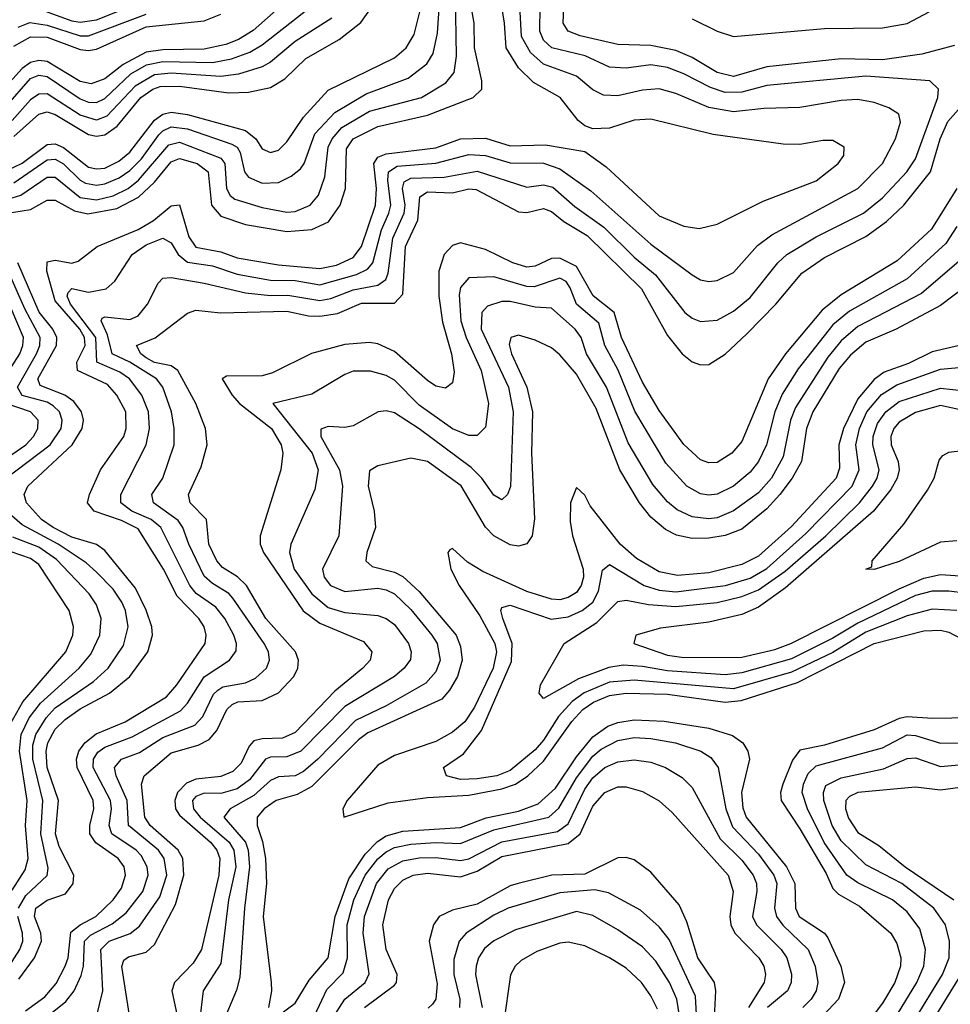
# Model space of a CAD drawing. Header units: inches. Extents: x 884549 to 1028252, y 526810 to 653624.
# Tile 382 of 656: x 905724 to 907974, y 621658 to 624038. Entities that reach past the tile are written whole.
import ezdxf

# ---------------------------------------------------------------- set-up
doc = ezdxf.new("R2010")
doc.units = ezdxf.units.IN
doc.header["$MEASUREMENT"] = 0
doc.layers.add('A9602', color=7, linetype='Continuous')

msp = doc.modelspace()

# ---------------------------------------------------------------- linework, layer by layer
at = {"layer": 'A9602', "color": 5}
for points, elevation in [([(905710, 623643.7), (905790, 623699.6), (905810, 623700.7), (905830, 623689.6), (905869.9, 623649.9), (905883.2, 623643.2), (905910, 623638.2), (905930, 623641), (905964.5, 623655.5), (905990, 623673.8), (906018.2, 623701.8), (906060.3, 623759.7), (906070, 623769.6), (906090, 623778.7), (906130, 623774.2), (906236.8, 623736.8), (906249.5, 623729.5), (906256.8, 623716.8), (906267.2, 623670), (906277.3, 623657.3), (906310, 623642.7), (906350, 623644.7), (906380.3, 623659.7), (906402.5, 623677.5), (906411.5, 623690), (906437.9, 623762.1), (906486, 623814), (906561.6, 623858.4), (906663.4, 623896.6), (906708.5, 623931.5), (906723.4, 623956.6), (906734.3, 624005.7), (906743.5, 624150)], 2860), ([(906399, 624110), (906288.3, 624011.7), (906252.9, 623990), (906222, 623978), (906170, 623967), (906070, 623965.4), (906030, 623959.5), (905974.2, 623930), (905930, 623894.8), (905896.9, 623883.1), (905870, 623888.2), (905790, 623936.6), (905770, 623939), (905750, 623934.5), (905730, 623919.9), (905670, 623854.7)], 2980), ([(905690, 623826.2), (905750, 623896.2), (905770, 623904.1), (905790, 623901), (905870, 623846.7), (905890, 623838.8), (905910, 623838), (905930, 623847.6), (905992.8, 623907.2), (906030.9, 623929.1), (906070, 623937.1), (906190, 623934.8), (906236.4, 623943.6), (906280.2, 623959.8), (906310, 623977.2), (906462.9, 624097.1)], 2960), ([(905695.6, 623604.4), (905726.4, 623613.6), (905790, 623657.4), (905810, 623657.7), (905870, 623608.1), (905910, 623602.6), (905950, 623611.8), (905986.6, 623630), (906011.3, 623650), (906084.7, 623735.3), (906110, 623742.2), (906210, 623702.9), (906220, 623690), (906224, 623630), (906233.2, 623613.2), (906244.5, 623604.5), (906310, 623583.6), (906370, 623572.7), (906390, 623574.1), (906426.5, 623590), (906446.1, 623613.9), (906462, 623658), (906469.7, 623730), (906479.1, 623750), (906502.9, 623777.1), (906570, 623817.1), (906695.2, 623850), (906754.3, 623885.7), (906774.4, 623910), (906780.2, 623950), (906777.6, 624097.6)], 2840), ([(905690, 623569.6), (905750, 623579.4), (905790, 623602.1), (905810, 623602.1), (905856.2, 623576.2), (905889, 623569), (905958.7, 623581.3), (906011.3, 623608.7), (906050, 623644.9), (906090, 623694.4), (906110, 623702.7), (906153.1, 623690), (906179.8, 623670), (906187.8, 623590), (906210, 623562.7), (906270, 623543.2), (906370, 623526), (906430, 623530.6), (906470.5, 623549.5), (906498.6, 623590), (906511.6, 623630), (906514.2, 623725.8), (906530.3, 623749.7), (906590, 623779.9), (906710, 623807.1), (906820.7, 623850), (906841.5, 623870), (906841.4, 623890), (906823.3, 623970), (906823, 624030), (906812, 624090)], 2820), ([(905710, 623755.4), (905770, 623810), (905790, 623815.3), (905810, 623808.9), (905890, 623760.7), (905910, 623756.7), (905930, 623759.8), (905959.3, 623780.7), (906016.9, 623850), (906046.1, 623870), (906063.7, 623876.3), (906110, 623877.5), (906230, 623861.4), (906276.8, 623863.2), (906330, 623873.7), (906364.8, 623895.2), (906415.4, 623944.6), (906496.2, 623990), (906548.9, 624031.1), (906589.9, 624090)], 2920), ([(905737.9, 621642.1), (905784.4, 621675.6), (905812.4, 621707.6), (905834.2, 621750), (905840.9, 621770), (905848, 621832), (905869.9, 621850), (905908, 621870), (905949.6, 621910), (905970, 621938.6), (905979.6, 621970), (905976.4, 621990), (905962.2, 622010), (905908.3, 622048.3), (905893.7, 622070), (905893.2, 622090), (905903.2, 622130), (905902, 622150), (905862.9, 622230), (905861.1, 622250), (905866.7, 622270), (905881.6, 622290), (905908.6, 622311.4), (905979.3, 622340.7), (906078.7, 622401.3), (906104.1, 622430), (906172.6, 622530), (906174.9, 622550), (906169.9, 622570), (906156.7, 622590), (906104.4, 622644.4), (906071.6, 622710), (906010, 622806.8), (905970, 622827.6), (905903.7, 622850), (905888.1, 622870), (905892.6, 622890), (905919.7, 622950), (905975.4, 623030), (905981.7, 623050), (905980.2, 623090), (905958.9, 623130), (905935.9, 623155.9), (905863.4, 623190), (905861.8, 623210), (905882.1, 623250), (905880.5, 623270), (905869.1, 623290), (905810, 623358.4), (905789.2, 623430), (905790, 623452.4), (905810, 623456.3), (905850, 623449.1), (905865.4, 623454.6), (905911.1, 623490), (906010, 623531), (906047.2, 623552.8), (906090, 623588.3), (906110, 623590.6), (906133, 623513), (906150, 623488.2), (906210, 623477.2), (906250, 623462.6), (906350, 623445.4), (906450, 623436.7), (906490, 623444.2), (906530, 623463.3), (906550.2, 623490), (906584.6, 623590), (906586.4, 623630), (906579.8, 623690), (906590, 623705.4), (906610, 623713.6), (906730, 623728), (906790, 623749.6), (906850, 623751.9), (906910, 623733.3), (906995.1, 623735.1), (907090, 623719), (907141.9, 623681.9), (907270, 623564.2), (907330, 623538.8), (907366.6, 623533.4), (907410, 623543.9), (907521.1, 623598.9), (907650, 623648.7), (907702.5, 623690), (907716.2, 623710), (907717.7, 623730), (907690, 623745.6), (907666, 623746), (907610, 623736.3), (907570, 623737.2), (907400.7, 623760.7), (907250, 623797.8), (907210, 623795.4), (907150, 623775.9), (907110, 623774.5), (907090, 623781.5), (907074.6, 623794.6), (907030.4, 623850), (906966.5, 623886.5), (906930, 623921.5), (906899.8, 623970), (906896.5, 624030), (906886.3, 624090)], 2780), ([(905750, 624071.6), (905850, 624034.9), (905870, 624032.1), (905910, 624038), (906018.9, 624081.1)], 3060), ([(905802.1, 621637.9), (905835.8, 621664.2), (905855.3, 621690), (905872.7, 621727.3), (905878.4, 621750), (905880.4, 621810), (905895.4, 621824.6), (905947.7, 621852.3), (905981.4, 621878.6), (906021.3, 621930), (906034.3, 621970), (906032.4, 621990), (906017.4, 622017.4), (906005.4, 622030), (905946.4, 622070), (905940.3, 622090), (905946, 622130), (905943.9, 622150), (905902, 622230), (905902.5, 622250), (905913.2, 622266.8), (905930, 622279.4), (905995.7, 622304.3), (906112.9, 622367.1), (906130, 622385.6), (906170, 622449.4), (906231.1, 622490), (906247.6, 622512.4), (906248.5, 622530), (906241.9, 622550), (906220.2, 622590), (906198, 622618), (906150.7, 622650.7), (906135.2, 622670), (906065.4, 622810), (906041.7, 622830), (905995.1, 622850), (905968.8, 622870), (905968.1, 622890), (906030, 623010), (906038.1, 623050), (906035.3, 623090), (906019.5, 623130), (905989.6, 623170), (905966.2, 623186.2), (905910.3, 623210), (905907.9, 623270), (905847.2, 623350), (905838.6, 623370), (905841.3, 623378.7), (905850, 623388.1), (905890, 623379.6), (905932.7, 623387.3), (905954, 623406), (905995.5, 623470), (906030, 623494.1), (906070, 623509.7), (906090, 623498.4), (906107.4, 623470), (906130, 623452), (906190, 623442.9), (906250, 623422.9), (906330, 623408.5), (906390, 623407.3), (906450, 623397.3), (906538.2, 623421.8), (906565.2, 623434.8), (906577.4, 623450), (906598.7, 623530), (906616.2, 623570), (906621.3, 623590), (906614, 623650), (906615.8, 623670), (906636.3, 623683.7), (906730, 623691.5), (906810, 623711.9), (906850, 623709.4), (906910, 623691.6), (906990, 623691.2), (907030, 623677.5), (907104.6, 623624.6), (907250, 623495.7), (907350, 623421), (907370, 623409), (907390, 623404.8), (907410, 623407.2), (907450, 623426.8), (907507.7, 623492.3), (907542.3, 623517.7), (907750, 623630.1), (907810, 623690.7), (907841.1, 623750), (907853.7, 623790), (907849.8, 623810), (907825, 623825), (907790, 623837.5), (907750, 623844.8), (907710, 623842.7), (907610, 623825.6), (907523.1, 623823.1), (907450, 623815.3), (907390, 623825.4), (907310, 623859.5), (907270, 623870.6), (907230, 623867.7), (907170, 623854.1), (907135.6, 623855.6), (907110, 623868.6), (907070, 623901.4), (906990.5, 623930.5), (906958.6, 623958.6), (906937.2, 623997.2), (906932.3, 624087.7)], 2760), ([(905690, 623671.9), (905730, 623691.5), (905790, 623736.4), (905810, 623737.6), (905830, 623728.9), (905890, 623681.6), (905910, 623677.4), (905930, 623679.4), (905964, 623696), (905990, 623717.9), (906050, 623795.4), (906070, 623809.3), (906090, 623814.1), (906130, 623808.7), (906270, 623770), (906294.5, 623750), (906310, 623726.2), (906330, 623716.6), (906350, 623722.3), (906370, 623742.8), (906410, 623802.6), (906470, 623867.4), (906630, 623945.8), (906658, 623970), (906677.5, 624002.5), (906694.4, 624070)], 2880), ([(905710, 623974.4), (905750, 623996.9), (905790, 623995.7), (905870, 623965.6), (905890, 623963.2), (905910, 623966.5), (906030, 624020.5), (906170, 624035.6), (906210, 624051.1)], 3020), ([(905720.4, 624019.6), (905748.8, 624031.2), (905790, 624024.6), (905870, 623999.1), (905890, 623998.6), (906030, 624051.6)], 3040), ([(905910, 621627.4), (905924.7, 621690), (905919.9, 621790), (905940.6, 621810), (905991.1, 621828.9), (906013.4, 621846.6), (906062.7, 621917.3), (906079.5, 621970), (906073.1, 622010), (906059.6, 622030), (905987.3, 622090), (905984.1, 622150), (905957.6, 622210), (905953.1, 622230), (905969.9, 622250), (906013.3, 622266.7), (906070, 622302.3), (906147.4, 622332.6), (906166.6, 622353.4), (906192.7, 622407.3), (906202.7, 622417.3), (906215.2, 622424.8), (906270, 622435.1), (906294.1, 622445.9), (906320.4, 622470), (906328, 622490), (906325.2, 622510), (906314.9, 622530), (906239.6, 622639.6), (906230, 622651.1), (906190, 622675), (906170, 622692.5), (906132.6, 622770), (906118.4, 622810), (906107.1, 622827.1), (906047.6, 622870), (906043.2, 622890), (906070.3, 622930), (906097.1, 623010), (906097.6, 623050), (906090.6, 623090), (906070.3, 623150), (906054.4, 623170), (905990, 623209.8), (905947.9, 623230), (905936.2, 623276.2), (905920.9, 623310), (905923.7, 623316.3), (905930, 623319.9), (905990, 623313.1), (906010, 623321.9), (906033.2, 623350), (906058.9, 623401.1), (906070, 623413.5), (906090, 623414.6), (906170, 623401.2), (906270, 623377.7), (906330, 623371), (906372, 623372), (906450, 623359.1), (906476.2, 623363.8), (906530, 623384.8), (906590, 623396.5), (906608.9, 623410), (906615, 623425), (906625.8, 623510), (906653.2, 623570), (906655.8, 623590), (906649.3, 623630), (906653.9, 623646.1), (906670, 623655.1), (906750, 623657.4), (906830, 623671.7), (906950, 623632.8), (906990, 623638.7), (907013.3, 623633.3), (907066.4, 623586.4), (907136.5, 623536.5), (907210, 623463.9), (907260.8, 623420.8), (907332.1, 623330), (907350, 623316.1), (907370, 623308.1), (907410, 623311.4), (907450, 623333.1), (907490, 623366), (907557.2, 623450), (907578.7, 623470), (907650, 623512.7), (907764.1, 623570), (907810, 623607.1), (907868.8, 623670), (907890, 623701.5), (907943.4, 623850), (907945.8, 623870), (907924.2, 623890), (907770, 623901.1), (907530, 623878.6), (907470, 623862.8), (907430, 623862), (907394, 623874), (907330, 623907.5), (907290, 623922.8), (907250, 623928.6), (907190, 623920.5), (907150, 623923), (907090.9, 623950.9), (907010.5, 623970), (906990, 623988.9), (906981.9, 624010), (906982.3, 624070)], 2740), ([(907984.3, 623975.7), (907905.1, 623954.9), (907810, 623941.2), (907710, 623943.1), (907530, 623923.9), (907450, 623900.5), (907410.6, 623910.6), (907350, 623946.9), (907310, 623963.8), (907250, 623975.5), (907170, 623978.1), (907078.8, 623998.8), (907050.4, 624010), (907038.2, 624030), (907039.7, 624070)], 2720), ([(907350, 624040), (907410, 624010.4), (907450, 623997.5), (907670, 624016.9), (907810, 624018.7), (907870, 624029), (907922.8, 624057.2)], 2680), ([(906478.4, 624041.6), (906390, 623985.4), (906330, 623935), (906310, 623924.2), (906253.3, 623906.7), (906210, 623900.6), (906090, 623909), (906050, 623904.8), (906002.9, 623877.1), (905935, 623805), (905910, 623795), (905870, 623807.1), (905790, 623858.4), (905770, 623858.3), (905750, 623844.3), (905705.7, 623794.3)], 2940), ([(905989.3, 621630.7), (905970.9, 621749.1), (905976, 621764), (905987.3, 621772.7), (906030, 621783.6), (906050, 621802.1), (906101, 621899), (906121.2, 621970), (906118.5, 622010), (906107.3, 622030), (906039.6, 622090), (906026.3, 622110), (906018.5, 622190), (906024.7, 622210), (906090, 622265.7), (906155.7, 622284.3), (906182.4, 622297.6), (906200.6, 622319.4), (906224.7, 622370), (906237.7, 622382.3), (906251.4, 622388.6), (906310, 622391.7), (906349.5, 622410.5), (906386.8, 622450), (906396.1, 622470), (906398.1, 622490), (906390.6, 622510), (906318.8, 622590), (906272.3, 622670), (906250.7, 622690.7), (906213.9, 622713.9), (906200.5, 622730), (906180.9, 622770), (906175.3, 622830), (906135.8, 622870), (906131.7, 622890), (906162.6, 622957.4), (906177.6, 623010), (906172.9, 623050), (906149.9, 623110.1), (906106.2, 623190), (906090, 623201), (906050, 623209.3), (906030, 623220.6), (906017.1, 623230), (906006.6, 623250), (906051.1, 623268.9), (906130, 623328.6), (906150, 623335.9), (906209.7, 623329.7), (906370, 623333.7), (906422.1, 623322.1), (906450, 623321.1), (906492, 623328), (906550, 623352.4), (906630, 623352.5), (906650, 623374.2), (906656.8, 623490), (906686.3, 623553.7), (906691.8, 623610), (906710, 623621.5), (906770, 623619.1), (906810, 623628.8), (906827.3, 623627.3), (906930, 623573.2), (906950, 623571.7), (906990, 623581.4), (907010, 623574.2), (907039.9, 623550), (907095.9, 623515.9), (907227.4, 623387.4), (907290, 623274.8), (907325.4, 623230), (907350, 623211.1), (907370, 623203.4), (907390, 623204.1), (907430, 623229.1), (907481.8, 623278.2), (907552.1, 623350), (907614.7, 623425.3), (907670, 623462.7), (907770, 623513.9), (907819.4, 623550), (907861.2, 623590), (907925.9, 623670), (907949.8, 623750.2), (907968, 623792), (908037.5, 623870)], 2720), ([(907990, 623630), (907928.8, 623531.2), (907845.1, 623454.9), (907710, 623372.8), (907664.4, 623335.6), (907575.8, 623230), (907533.4, 623170), (907470, 623018.5), (907446.1, 622990), (907410, 622967.4), (907390, 622966.4), (907370, 622973.8), (907330, 623010.7), (907270, 623093.1), (907230, 623161.7), (907178.8, 623270), (907160.9, 623330), (907110.4, 623370.4), (907070, 623441), (907030, 623461.5), (907010, 623460.5), (906970, 623442), (906950, 623440.1), (906916.6, 623450), (906850, 623482.7), (906790, 623498.8), (906770, 623491.8), (906750, 623470.1), (906737.2, 623430), (906737.5, 623370), (906746.6, 623306.6), (906767.6, 623230), (906774.1, 623185.9), (906770, 623160.4), (906753.1, 623146.9), (906730, 623152.2), (906710, 623165.9), (906630, 623235.5), (906590, 623254.2), (906570, 623257.8), (906510, 623252.7), (906429.2, 623230.8), (906335.4, 623184.6), (906310, 623177.1), (906223.6, 623176.4), (906213.8, 623170), (906237.4, 623130), (906255.2, 623110), (906332.9, 623050), (906355.8, 623010), (906359.9, 622990), (906355.7, 622950), (906305.7, 622790), (906305, 622770), (906313.8, 622750), (906409.1, 622609.1), (906450, 622578.9), (906554.9, 622534.9), (906575.3, 622510), (906571, 622490), (906553.7, 622470), (906485.6, 622414.4), (906390, 622314.5), (906359.1, 622300.9), (906310, 622299.6), (906290, 622294.8), (906278.5, 622281.5), (906259.2, 622240.8), (906239.4, 622220.6), (906210, 622208.3), (906150, 622202.3), (906127.4, 622192.6), (906105.3, 622170), (906099, 622150), (906100.9, 622130), (906110, 622114.7), (906185.1, 622050), (906200.7, 622030), (906207.8, 622010), (906205.1, 621970), (906163.2, 621790), (906143.3, 621756.7), (906098.5, 621710), (906092, 621690), (906104.6, 621630)], 2680), ([(907990, 623538.2), (907963.3, 623496.7), (907870, 623411.9), (907730, 623333.6), (907690, 623300.5), (907606.2, 623193.8), (907567.1, 623132.9), (907549.5, 623090), (907529.4, 623010), (907510, 622969.6), (907490, 622944.5), (907450, 622910.1), (907410, 622890.7), (907390, 622888.5), (907370, 622891.8), (907336.9, 622910), (907286.2, 622966.2), (907211.3, 623091.3), (907171, 623191), (907138.3, 623250), (907124, 623304), (907070.1, 623350), (907055.1, 623390), (907044.9, 623404.9), (907030, 623413.5), (906968, 623392), (906950, 623393.1), (906870, 623416), (906810, 623413.8), (906790, 623390.2), (906786.8, 623373.2), (906790.6, 623310), (906803.4, 623270), (906839.7, 623190), (906857.7, 623110), (906850, 623053.1), (906830, 623032.5), (906810, 623033.1), (906770, 623049.1), (906690, 623105.9), (906630, 623166.8), (906610, 623178.2), (906571.9, 623188.1), (906530, 623188.1), (906510, 623180.6), (906430, 623132.9), (906335.8, 623110), (906431.3, 622990), (906445.6, 622950), (906437.6, 622902.4), (906379.4, 622770), (906376.2, 622750), (906387.5, 622710), (906430, 622649.9), (906470, 622617), (906510, 622605), (906590, 622597.9), (906610, 622590.3), (906630, 622575.7), (906663.9, 622530), (906670.7, 622510), (906668.8, 622491.2), (906653.7, 622470), (906629.9, 622450), (906510, 622377.6), (906403.9, 622270), (906370, 622256.2), (906330, 622255.2), (906318.6, 622250), (906279.3, 622200.7), (906250, 622178.9), (906210, 622167.3), (906170, 622168), (906150, 622159.7), (906141.8, 622150), (906144, 622130), (906160.1, 622110), (906230.6, 622050), (906241.8, 622030), (906246.7, 621990), (906229, 621910), (906210, 621756), (906167.4, 621690), (906158.1, 621610)], 2660), ([(908001.2, 623458.8), (907903.9, 623376.1), (907750, 623296), (907710, 623261.4), (907677.8, 623222.2), (907599.3, 623100.7), (907587.2, 623070), (907570, 622981.2), (907542, 622930), (907510, 622894.1), (907450, 622850.9), (907410, 622833.8), (907390, 622830.9), (907350, 622835.9), (907313.2, 622853.2), (907290, 622872.1), (907254.5, 622914.5), (907195.4, 623015.4), (907142.5, 623150), (907094.4, 623230), (907081.2, 623270), (907067.2, 623290), (907010, 623340.3), (906970, 623343.1), (906910, 623357), (906890, 623357.1), (906854.8, 623345.2), (906841.3, 623330), (906840, 623290), (906905.6, 623150), (906917.4, 623090), (906910.3, 622909.7), (906903.1, 622890), (906890, 622876.9), (906870, 622888.6), (906841, 622930), (906815.6, 622955.6), (906690, 623049.1), (906630, 623087.8), (906610, 623092.7), (906590.4, 623089.6), (906530, 623056.2), (906510, 623052.5), (906470, 623054.4), (906452.1, 623047.9), (906451.8, 623030), (906496.9, 622950), (906504.3, 622910), (906495.4, 622790), (906455.9, 622710), (906460.3, 622690), (906475.8, 622670), (906510, 622655.7), (906590, 622663.6), (906610, 622659.9), (906630, 622649.6), (906670, 622611.7), (906720.4, 622550), (906733.3, 622530), (906740.9, 622490), (906730, 622461.3), (906706, 622434), (906610, 622379.1), (906536.1, 622343.9), (906444.4, 622250), (906410, 622220.6), (906390, 622210.3), (906350, 622207.2), (906330, 622198.7), (906290, 622162.1), (906233.1, 622130), (906217.4, 622110), (906269.8, 622050), (906276.2, 622030), (906279.2, 621990), (906267.3, 621890), (906256.4, 621723.6), (906247.9, 621692.1), (906213.6, 621610)], 2640), ([(905691.4, 622930), (905797.6, 623010), (905824.3, 623050), (905827, 623070), (905819.9, 623090), (905804.8, 623104.8), (905790, 623113.3), (905729.8, 623129.8), (905718.4, 623150), (905764.8, 623230), (905772.8, 623250), (905773.2, 623270), (905737.1, 623337.1), (905696.4, 623430)], 2840), ([(905721.7, 621718.3), (905760, 621770), (905776.6, 621810), (905775.3, 621830), (905759.8, 621870), (905762.6, 621890), (905790, 621909.6), (905835, 621925), (905853, 621950), (905854.6, 621970), (905819.1, 622039.1), (905810.5, 622070), (905817.6, 622150), (905790.1, 622230), (905787.6, 622270), (905792.1, 622290), (905810, 622322.5), (905833.5, 622346.5), (905870, 622371.8), (905941.1, 622410), (905990, 622450.1), (906033.5, 622510), (906044.8, 622550), (906043.5, 622570), (906029.9, 622610.1), (906003.6, 622663.6), (905930, 622754.5), (905909.6, 622769.6), (905850, 622787.1), (905805.2, 622810), (905777, 622830), (905740.1, 622870), (905734.6, 622890), (905743.8, 622910), (905851.2, 623010), (905875.2, 623050), (905878.1, 623070), (905873.4, 623090), (905854.8, 623114.8), (905832.8, 623130), (905773.7, 623153.7), (905767.9, 623170), (905813, 623250), (905813.6, 623270), (905804, 623290), (905771, 623331), (905719.3, 623450)], 2820), ([(905672.2, 623150), (905724.1, 623230), (905731.8, 623250), (905733, 623270), (905673.1, 623410)], 2860), ([(908043, 623417), (907950, 623347.1), (907843.2, 623290), (907770, 623258.4), (907733, 623227), (907705.3, 623194.7), (907641.7, 623090), (907626, 623050), (907614.1, 622970), (907591.7, 622930), (907562.1, 622890), (907530, 622855.1), (907470, 622806.5), (907430, 622791.4), (907390, 622784.4), (907350, 622783.5), (907311.9, 622791.9), (907285.4, 622805.4), (907250, 622835.1), (907222.3, 622870), (907175.2, 622950), (907117.8, 623097.8), (907070, 623180.7), (907030, 623228.1), (907010, 623244.6), (906970, 623263.4), (906930, 623275.7), (906911.6, 623270), (906907.4, 623252.6), (906913, 623230), (906950.2, 623150), (906963.5, 623090), (906961.1, 622990), (906968.9, 622831.1), (906962.8, 622790), (906950, 622770.7), (906930, 622765.5), (906910, 622768.5), (906870, 622789.8), (906850, 622810.9), (906791, 622911), (906710, 622970.1), (906670, 622977.8), (906590, 622959.3), (906570, 622947), (906566.2, 622910), (906580.7, 622850), (906584.6, 622810), (906563.2, 622750), (906560.9, 622730), (906576.2, 622716.2), (906630, 622702.2), (906650, 622691.9), (906690, 622655.8), (906779, 622550), (906790, 622522.8), (906793.4, 622490), (906782.1, 622450), (906763.2, 622416.8), (906744.9, 622395.1), (906565.9, 622314.1), (906542.8, 622297.2), (906430, 622184.3), (906395, 622165), (906344.3, 622150), (906315.4, 622130), (906298.2, 622110), (906297.9, 622090), (906311.1, 622051.1), (906318, 622010), (906320.4, 621950), (906312.7, 621870), (906332.3, 621710), (906333.1, 621690), (906325.4, 621650)], 2620), ([(908010, 623253.4), (907930, 623234.9), (907872.9, 623207.1), (907814.3, 623185.7), (907790, 623168.4), (907750, 623121.8), (907715.7, 623050), (907704.1, 623010), (907705.9, 622954.1), (907697.8, 622930), (907590, 622813.1), (907510, 622740.9), (907470, 622721.1), (907390, 622700.9), (907314.2, 622694.2), (907270, 622703.4), (907215, 622735), (907175.5, 622770), (907103.1, 622863.1), (907090, 622888.3), (907070, 622906.7), (907055.5, 622870), (907055.1, 622824.9), (907060.4, 622790), (907086.2, 622710), (907087, 622690), (907081.3, 622670), (907070, 622653.6), (907050, 622640.8), (907030, 622635.6), (907010, 622636.8), (906950, 622655.7), (906843.6, 622703.6), (906806.6, 622726.6), (906770, 622759.3), (906763.7, 622756.3), (906758.8, 622750), (906766.5, 622710), (906786.4, 622670), (906836.4, 622596.4), (906872.7, 622530), (906876.8, 622510), (906868.5, 622470), (906823.7, 622376.3), (906799.8, 622340.2), (906770, 622315.3), (906730, 622292.6), (906630, 622259.4), (906590, 622235.8), (906516.1, 622150), (906505.2, 622130), (906507.7, 622110), (906614.9, 622145.1), (906710, 622157.4), (906810, 622162.9), (906890, 622178.7), (906922.6, 622190), (906952.8, 622210), (906990, 622245.1), (907058.7, 622341.3), (907085.3, 622370), (907111.6, 622388.4), (907150, 622404), (907190, 622409.8), (907290, 622407.6), (907430, 622388.4), (907468.2, 622391.8), (907604.6, 622435.4), (907789.6, 622529.6), (907910, 622560.2), (907950, 622561.9), (907970, 622557.4), (908061, 622510)], 2580), ([(907990, 622609.4), (907930, 622613.2), (907870, 622596.8), (907770, 622557.7), (907690, 622507.9), (907590, 622460.7), (907450, 622420.5), (907210, 622441.6), (907150, 622436.1), (907089.1, 622410.9), (907059.8, 622390), (907026.4, 622353.6), (906990, 622295.9), (906970, 622272.6), (906910, 622223), (906877.7, 622210), (906830, 622202.5), (906790, 622200.8), (906755.8, 622210), (906749, 622230), (906796.6, 622263.4), (906840.6, 622319.4), (906913.4, 622486.6), (906914.9, 622530), (906892.2, 622590), (906887.2, 622610), (906890, 622617.3), (906910, 622622.2), (907009, 622589), (907050, 622594.3), (907084, 622610), (907109.4, 622630), (907123.3, 622656.7), (907132.9, 622707.1), (907150, 622720.5), (907233.4, 622670), (907270, 622658.5), (907310, 622654.8), (907430.6, 622670), (907490, 622688.1), (907530, 622711.1), (907624.4, 622795.6), (907736.9, 622910), (907753.3, 622950), (907745.4, 623010), (907754.6, 623050), (907772.5, 623090), (907807.9, 623132.1), (907844.9, 623155.1), (907950, 623193.5), (908030, 623200.2)], 2560), ([(908010, 622651.8), (907970, 622656.7), (907930, 622656.2), (907890, 622645.6), (907750, 622579), (907690, 622542.8), (907590, 622492.6), (907470, 622458.9), (907430, 622454.3), (907290, 622464.1), (907230, 622474.6), (907182.7, 622477.3), (907148.2, 622471.8), (907075.2, 622444.8), (906990, 622396.8), (906979.8, 622410), (906983, 622430), (907040.7, 622530), (907119.1, 622580.9), (907170, 622631.6), (907190, 622634.6), (907243.9, 622623.9), (907310, 622619.6), (907410, 622628.8), (907470, 622643.9), (907510, 622659.3), (907575, 622705), (907672.8, 622790), (907754.3, 622870), (907785.7, 622910), (907797.2, 622930), (907801.9, 622950), (907787, 623010), (907787.4, 623030), (907798.3, 623061.7), (907817.9, 623090), (907850, 623114.6), (907950, 623147.3), (908010, 623140.7)], 2540), ([(905661.9, 622958.1), (905738.5, 623010), (905757.3, 623030), (905768, 623050), (905768.5, 623070), (905750.3, 623090), (905691.4, 623110)], 2860), ([(908028, 623088), (907950, 623105.4), (907890, 623088.5), (907850, 623065.3), (907837.5, 623050), (907830.2, 623030), (907831.2, 623010), (907847.5, 622970), (907850.2, 622950), (907845.8, 622930), (907830, 622901.9), (907788.3, 622850), (907575.2, 622664.8), (907510, 622617.9), (907470, 622600.2), (907390, 622581.2), (907272.9, 622567.1), (907213.5, 622550), (907208.4, 622530), (907290, 622501.6), (907330, 622496), (907470, 622496.7), (907550, 622515.8), (907588.6, 622530), (907850, 622662.3), (907910, 622687.9), (907950, 622696.5), (908010, 622692.8)], 2520), ([(907990, 622778.1), (907950, 622774.5), (907850, 622728.5), (907790, 622708.5), (907769.8, 622710), (907784.4, 622715.6), (907784.9, 622730), (907861.3, 622818.7), (907919.1, 622900.9), (907934.8, 622930), (907947.2, 622972.8), (907955.8, 622984.2), (907970, 622992.2), (908030, 622999.6)], 2480), ([(905721.3, 621890), (905739.2, 621920.8), (905790.6, 621969.4), (905793, 621987), (905774.7, 622070), (905779.6, 622150), (905755.5, 622250), (905756.1, 622283.9), (905762.6, 622310), (905788.1, 622350), (905810, 622374), (905902.2, 622437.8), (905938.1, 622470), (905975.3, 622524.7), (905986.5, 622570), (905979.9, 622610), (905971.3, 622630), (905950, 622661), (905910, 622702.7), (905884.9, 622724.9), (905816.9, 622770), (905730, 622816.9), (905668.2, 622870)], 2840), ([(905706.1, 621933.9), (905737, 621983), (905744.3, 622010), (905738.4, 622090), (905742.4, 622150), (905723.1, 622270), (905727.7, 622310), (905746.8, 622350), (905774.5, 622385.5), (905867.9, 622470), (905895.7, 622504.3), (905918, 622550), (905921.3, 622590), (905910, 622623.2), (905891.8, 622650), (905812.8, 622732.8), (905770, 622763.1), (905707.1, 622787.1)], 2860), ([(905695.3, 622324.7), (905731.2, 622388.8), (905835.3, 622510), (905852.7, 622550), (905854.1, 622570), (905843.6, 622610), (905770, 622721), (905750, 622735.2), (905679.9, 622759.9)], 2880), ([(906350, 621630.7), (906390, 621660.4), (906424.2, 621715.8), (906469.4, 621770), (906486.8, 621870), (906519.4, 621960.6), (906559.6, 622020.4), (906588.9, 622051.1), (906610, 622064.8), (906650, 622076.4), (906790, 622085.4), (906851.8, 622108.2), (906930, 622124.8), (906977.8, 622142.2), (907019.5, 622180.5), (907070, 622256), (907110, 622304.5), (907145.6, 622330), (907170, 622339), (907210, 622345.2), (907282, 622342), (907390, 622325), (907447.5, 622307.5), (907472.7, 622290), (907484.5, 622270), (907488.4, 622250), (907469.1, 622170), (907472.3, 622132.3), (907480.5, 622110), (907578.1, 621990), (907597.7, 621950), (907599.5, 621890), (907608.3, 621870), (907669.5, 621830), (907678.2, 621818.2), (907709.6, 621750), (907718.3, 621710), (907703.3, 621670), (907628.5, 621590)], 2620), ([(908070, 622351.4), (907931.1, 622348.9), (907870, 622352.6), (907850, 622348.9), (907790, 622320.9), (907670, 622284.4), (907610, 622272.1), (907592.5, 622247.5), (907569.2, 622190), (907563.5, 622170), (907564.9, 622150), (907610, 622082.1), (907673.5, 621973.5), (907690, 621937.2), (907703.8, 621923.8), (907754.7, 621894.7), (907829.9, 621830), (907845, 621805), (907854, 621770), (907853.5, 621750), (907840.1, 621710), (907810, 621660.5), (907756.8, 621590)], 2580), ([(906436.6, 621630), (906466.5, 621693.5), (906506.3, 621733.7), (906516.5, 621770), (906516.1, 621850), (906531.5, 621910), (906558.9, 621970), (906590, 622009.3), (906610, 622026.2), (906630, 622036.8), (906670, 622044.9), (906728.9, 622048.9), (906790, 622046.7), (906870, 622079.2), (907002.9, 622110), (907027.8, 622132.2), (907070, 622204.8), (907110, 622257.4), (907130, 622274.8), (907170, 622295.3), (907210, 622302.5), (907250, 622300.6), (907309.7, 622289.7), (907370.6, 622270), (907394.7, 622254.7), (907412.4, 622230), (907431.2, 622130), (907447, 622087), (907510, 622020.6), (907547.6, 621970), (907554.4, 621950), (907548.9, 621890), (907553.8, 621870), (907569.1, 621849.1), (907630.6, 621790), (907646.9, 621750), (907653.7, 621710), (907649.6, 621690), (907637.7, 621670), (907617.4, 621650)], 2640), ([(907846, 621634), (907893, 621710), (907910.2, 621750), (907913.9, 621790), (907900.4, 621840.4), (907870, 621881.3), (907833.8, 621910), (907750, 621951.5), (907724.1, 621970), (907669.1, 622049.1), (907628.4, 622130), (907615.8, 622170), (907618.7, 622190), (907630, 622215.3), (907650, 622233.8), (907810, 622277.9), (907870, 622309.3), (907890, 622307.7), (907950, 622289.2), (908010.1, 622290.1)], 2560), ([(906471.7, 621610), (906509.7, 621670.3), (906559.5, 621710), (906569.1, 621730.9), (906554.5, 621830), (906557.9, 621870), (906586.7, 621950), (906615.1, 621984.9), (906650, 622004.5), (906690, 622011.9), (906730, 622012.9), (906790, 622005.5), (906810, 622009.6), (906890, 622050.1), (907024.5, 622075.5), (907050, 622093.8), (907090, 622177.6), (907110, 622205.2), (907139, 622230), (907170, 622243.6), (907210, 622248.7), (907250, 622243), (907285.5, 622230), (907325.8, 622205.8), (907350, 622181.4), (907417.4, 622057.4), (907470, 622006.3), (907497.4, 621970), (907505.2, 621950), (907506.2, 621930), (907495.6, 621870), (907505, 621850), (907565, 621790), (907578.4, 621770), (907589.9, 621730.1), (907589.3, 621710.7), (907580.5, 621690), (907531.6, 621650)], 2660), ([(907884.6, 621615.4), (907954.7, 621730), (907970.8, 621770), (907972, 621810), (907962.6, 621850), (907934.2, 621890), (907857.1, 621950), (907770, 621994.9), (907710, 622053), (907688.1, 622090), (907668.3, 622150), (907667.1, 622170), (907673.2, 622186.8), (907710, 622205.2), (907812.7, 622227.3), (907870, 622251.8), (907890, 622253.6), (907950, 622232.9), (908030, 622239.8)], 2540), ([(906557.7, 621650), (906630, 621703.5), (906635.1, 621710), (906636.8, 621730), (906609.8, 621790), (906602.1, 621850), (906615.4, 621910), (906630, 621937.9), (906650, 621957.9), (906675.6, 621970), (906710, 621974.7), (906790, 621966.2), (906830, 621979.8), (906890, 622015.1), (907050, 622046.6), (907078.7, 622070), (907110, 622136.6), (907138.9, 622170), (907170, 622183.5), (907190, 622183.6), (907230, 622172.4), (907269.7, 622149.7), (907301.1, 622121.1), (907437, 621970), (907449, 621930), (907440.7, 621870), (907443.3, 621850), (907452.6, 621830), (907511.4, 621770), (907522.7, 621750), (907527.4, 621730), (907523.6, 621710), (907485.7, 621650)], 2680), ([(908010, 622183.6), (907950, 622175.3), (907890, 622182.8), (907750, 622170), (907730, 622160.1), (907721.1, 622150), (907720.2, 622130), (907727.7, 622107.7), (907750, 622072.9), (907801.2, 622041.2), (907864.7, 621990), (907982.8, 621910)], 2520), ([(907402.7, 621610), (907406.7, 621690), (907403.8, 621710), (907363.3, 621770), (907337.2, 621857.2), (907318.3, 621898.3), (907250, 621977.4), (907210, 622006.8), (907190, 622012.7), (907170, 622012.1), (907090, 621972.4), (907010.2, 621969.8), (906929.3, 621950), (906910, 621944.2), (906830, 621900.1), (906770, 621885.2), (906738.5, 621870), (906724.4, 621850), (906713.9, 621810), (906733.1, 621706.9), (906730.4, 621670), (906721.9, 621658.1), (906711.4, 621648.6)], 2720), ([(907365.6, 621530), (907357.7, 621677.7), (907294.1, 621814.1), (907270, 621844.9), (907225.2, 621885.2), (907147.4, 621927.4), (907114.5, 621934.5), (907030, 621927.1), (906905.1, 621890), (906870, 621872.8), (906803.6, 621830), (906786.6, 621810), (906773.7, 621766.3), (906773.8, 621730), (906788.5, 621670), (906787.6, 621650)], 2740), ([(907322.8, 621610), (907313, 621670), (907295.1, 621710), (907261.8, 621761.8), (907230, 621796.6), (907170, 621837.5), (907110, 621872.2), (907070, 621881.7), (906922.3, 621837.7), (906870, 621811.2), (906847.7, 621792.3), (906833.4, 621770), (906827.2, 621750), (906825.9, 621730), (906842, 621650)], 2760), ([(905698.3, 621750), (905724.3, 621790), (905731.6, 621810), (905730.9, 621830), (905719.3, 621870)], 2840), ([(907266, 621646), (907250, 621678.4), (907227.2, 621710), (907190, 621745), (907150, 621770.3), (907090, 621799.1), (907050, 621808.2), (907030, 621805.3), (906974.5, 621785.5), (906936.3, 621763.7), (906921.5, 621750), (906910.9, 621729.1), (906893.6, 621610)], 2780), ([(908024.2, 621770), (907888.6, 621550)], 2520)]:
    msp.add_lwpolyline(points, dxfattribs=dict(at, elevation=elevation))

doc.saveas('drawing.dxf')
